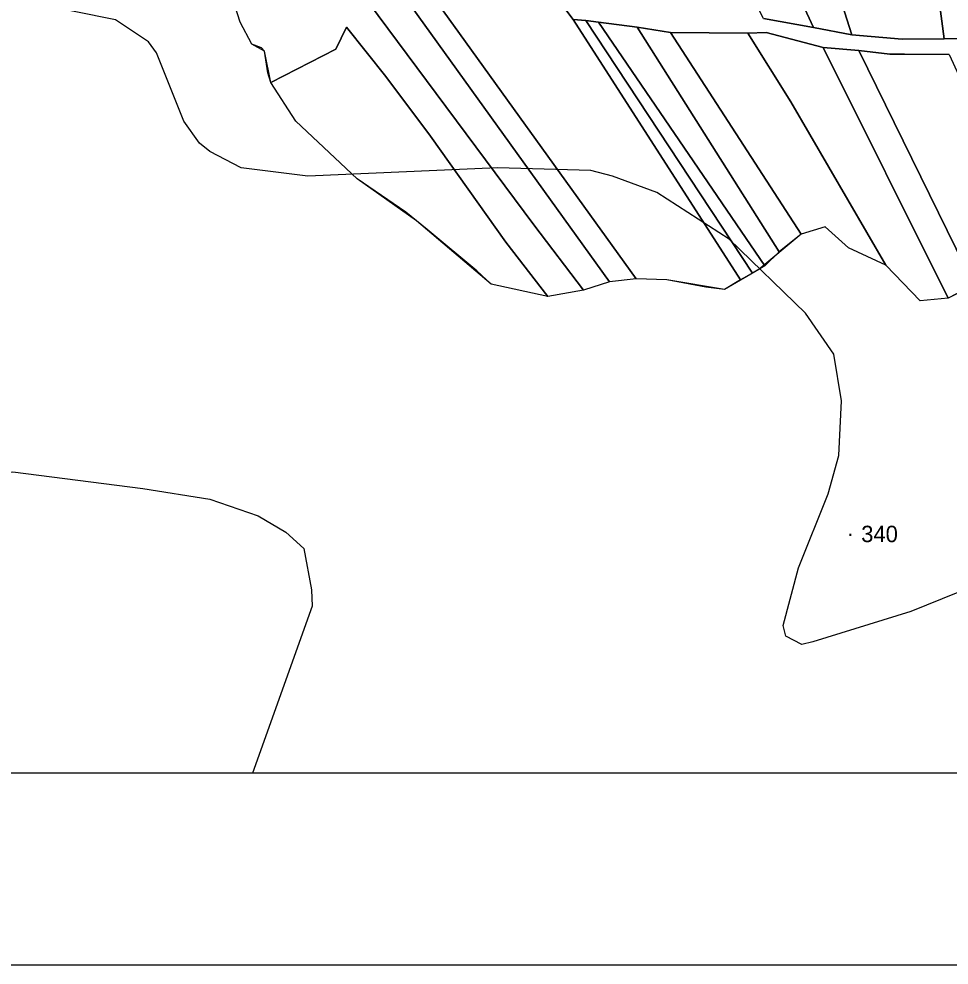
# Model space of a CAD drawing. Extents: x -510989 to -501240, y -1184665 to -1176089.
# Drawn here: x -504128.3 to -503788.9, y -1184460 to -1184114.7 of the extents above; entities that cross this region are included whole.
import ezdxf

# ---------------------------------------------------------------- set-up
doc = ezdxf.new("R2010")
doc.units = 0
for name, color, linetype in [('orna_puda', 7, 'Continuous'), ('popis', 7, 'Continuous'), ('rozpiska', 7, 'Continuous'), ('trvaly_travni_porost', 7, 'Continuous'), ('vodni_plocha_x_vodni_tok_v_koryt_prir_n_upr', 7, 'Continuous'), ('vrstevnice_01', 7, 'Continuous'), ('vrstevnice_02', 7, 'Continuous'), ('vrstevnice_05', 7, 'Continuous')]:
    doc.layers.add(name, color=color, linetype=linetype)

msp = doc.modelspace()

# ---------------------------------------------------------------- linework, layer by layer
at = {"layer": 'orna_puda'}
for points in [[(-504004.76, -1184100.45), (-504000.75, -1184100.33), (-504000.73, -1184108.65), (-503940.45, -1184189.8), (-503922.31, -1184213.67), (-503935.28, -1184216), (-503950.65, -1184196.15), (-503978.14, -1184157.4), (-503994.49, -1184135.71), (-504008.78, -1184117.7), (-504012.73, -1184125.69), (-504036.38, -1184137.84), (-504037.51, -1184134.33), (-504038.71, -1184126.39), (-504039.84, -1184125.2), (-504043.29, -1184123.9), (-504047.64, -1184115.9), (-504050.46, -1184106.55), (-504028.64, -1184106.63)], [(-504000.75, -1184100.33), (-503992.32, -1184099.9), (-503912.78, -1184210.65), (-503922.31, -1184213.67), (-503940.45, -1184189.8), (-504000.73, -1184108.65)], [(-503992.32, -1184099.9), (-503982.27, -1184099.47), (-503903.06, -1184209.5), (-503912.78, -1184210.65)], [(-503982.27, -1184099.47), (-503973.51, -1184099.45), (-503966.71, -1184100.22), (-503951.23, -1184106.55), (-503931.3, -1184107.97), (-503926.08, -1184114.83), (-503865.01, -1184209.89), (-503870.81, -1184213.48), (-503877.7, -1184212.53), (-503891.96, -1184209.89), (-503903.06, -1184209.5)], [(-503926.08, -1184114.83), (-503921.47, -1184115.29), (-503860.68, -1184207.43), (-503865.01, -1184209.89)], [(-503921.47, -1184115.29), (-503916.86, -1184115.89), (-503856.1, -1184204.83), (-503860.68, -1184207.43)], [(-504008.78, -1184117.7), (-503994.49, -1184135.71), (-503978.14, -1184157.4), (-503950.65, -1184196.15), (-503935.28, -1184216), (-503956.05, -1184211.51), (-503961.22, -1184206.62), (-503979.4, -1184191.54), (-503987.13, -1184185.25), (-504004.92, -1184173.08), (-504027.27, -1184151.98), (-504036.38, -1184137.84), (-504012.73, -1184125.69)], [(-503916.86, -1184115.89), (-503902.67, -1184117.73), (-503850.93, -1184199.64), (-503856.1, -1184204.83)], [(-503902.67, -1184117.73), (-503890.54, -1184119.56), (-503842.86, -1184193.27), (-503850.93, -1184199.64)], [(-503890.54, -1184119.56), (-503862.36, -1184119.83), (-503846.65, -1184144.92), (-503811.96, -1184204.52), (-503825.58, -1184198.23), (-503834.08, -1184190.57), (-503842.86, -1184193.27)], [(-503862.36, -1184119.83), (-503855.65, -1184119.64), (-503834.84, -1184125.08), (-503789.29, -1184216.55), (-503799.43, -1184217.5), (-503811.96, -1184204.52), (-503846.65, -1184144.92)], [(-503834.84, -1184125.08), (-503821.86, -1184126.2), (-503779.92, -1184211.66), (-503789.29, -1184216.55)], [(-503821.86, -1184126.2), (-503810.47, -1184127.48), (-503805.21, -1184127.56), (-503788.88, -1184127.64), (-503755.56, -1184200.04), (-503745.79, -1184218.18), (-503758.39, -1184219.17), (-503760.8, -1184212.93), (-503771.42, -1184207.41), (-503779.92, -1184211.66)]]:
    msp.add_lwpolyline(points, close=True, dxfattribs=at)
at = {"layer": 'popis'}
msp.add_lwpolyline([(-503771.42, -1184207.41), (-503789.29, -1184216.55), (-503799.43, -1184217.5), (-503811.96, -1184204.52), (-503825.58, -1184198.23), (-503834.08, -1184190.57), (-503842.86, -1184193.27), (-503858.39, -1184206.13), (-503870.81, -1184213.48), (-503891.96, -1184209.89), (-503903.06, -1184209.5), (-503912.78, -1184210.65), (-503922.31, -1184213.67), (-503935.28, -1184216), (-503956.05, -1184211.51), (-503983.27, -1184188.4), (-504004.92, -1184173.08), (-504027.27, -1184151.98), (-504036.38, -1184137.84), (-504038.71, -1184126.39), (-504043.29, -1184123.9), (-504047.64, -1184115.9), (-504050.46, -1184106.55)], dxfattribs=at)
at = {"layer": 'rozpiska'}
for points in [[(-501240.19, -1178160), (-501240.19, -1184460), (-507180.19, -1184460), (-507180.19, -1178160)], [(-507110.19, -1184390), (-507110.19, -1178230), (-501310.19, -1178230), (-501310.19, -1184390)]]:
    msp.add_lwpolyline(points, close=True, dxfattribs=at)
at = {"layer": 'trvaly_travni_porost'}
for points in [[(-503889.37, -1184049.89), (-503867.97, -1184054.03), (-503838.44, -1184117.77), (-503856.63, -1184114.5)], [(-503867.97, -1184054.03), (-503844.09, -1184058.44), (-503824.34, -1184120.53), (-503838.44, -1184117.77)], [(-503844.09, -1184058.44), (-503797.77, -1184068.42), (-503790.72, -1184121.96), (-503806.05, -1184122.06), (-503824.34, -1184120.53)], [(-503774.07, -1184070.87), (-503769.37, -1184121.55), (-503790.72, -1184121.96), (-503797.77, -1184068.42)]]:
    msp.add_lwpolyline(points, close=True, dxfattribs=at)
at = {"layer": 'vodni_plocha_x_vodni_tok_v_koryt_prir_n_upr'}
for points in [[(-503788.88, -1184127.64), (-503805.21, -1184127.56), (-503810.47, -1184127.48), (-503821.86, -1184126.2), (-503834.84, -1184125.08), (-503855.65, -1184119.64), (-503862.36, -1184119.83), (-503890.54, -1184119.56), (-503902.67, -1184117.73), (-503916.86, -1184115.89), (-503921.47, -1184115.29), (-503926.08, -1184114.83), (-503931.3, -1184107.97)], [(-503856.63, -1184114.5), (-503838.44, -1184117.77), (-503824.34, -1184120.53), (-503806.05, -1184122.06), (-503790.72, -1184121.96), (-503769.37, -1184121.55)]]:
    msp.add_lwpolyline(points, dxfattribs=at)
at = {"layer": 'vrstevnice_01'}
msp.add_lwpolyline([(-503763.5, -1184315), (-503802.91, -1184331), (-503838.59, -1184342), (-503842.59, -1184343), (-503848.5, -1184340), (-503849.41, -1184336), (-503843.81, -1184315), (-503833.09, -1184288), (-503829.09, -1184274), (-503828.19, -1184254), (-503831, -1184237), (-503841.31, -1184222), (-503869.19, -1184195), (-503895.5, -1184178), (-503911.69, -1184172), (-503919.59, -1184170), (-503953.69, -1184169), (-504022.91, -1184172), (-504047.19, -1184169), (-504058.69, -1184163), (-504062.41, -1184160), (-504068.09, -1184152), (-504078.09, -1184127), (-504081, -1184123), (-504093.09, -1184115), (-504122.59, -1184109)], dxfattribs=at)
at = {"layer": 'vrstevnice_02'}
msp.add_lwpolyline([(-504278.52, -1184297.04), (-504272.69, -1184295), (-504248.19, -1184289), (-504212, -1184284), (-504157.31, -1184281), (-504130.5, -1184280), (-504083.09, -1184286), (-504058.69, -1184290), (-504041, -1184296), (-504030.91, -1184302), (-504024.41, -1184308), (-504021.5, -1184323), (-504021.31, -1184329), (-504043.09, -1184390)], dxfattribs=at)

# ---------------------------------------------------------------- texts
at = {"layer": 'vrstevnice_05'}
for s, p in [('340', (-503820.98, -1184305.64)), ('.', (-503826.04, -1184303.42))]:
    msp.add_text(s, height=6, dxfattribs=at).set_placement(p)

doc.saveas('drawing.dxf')
